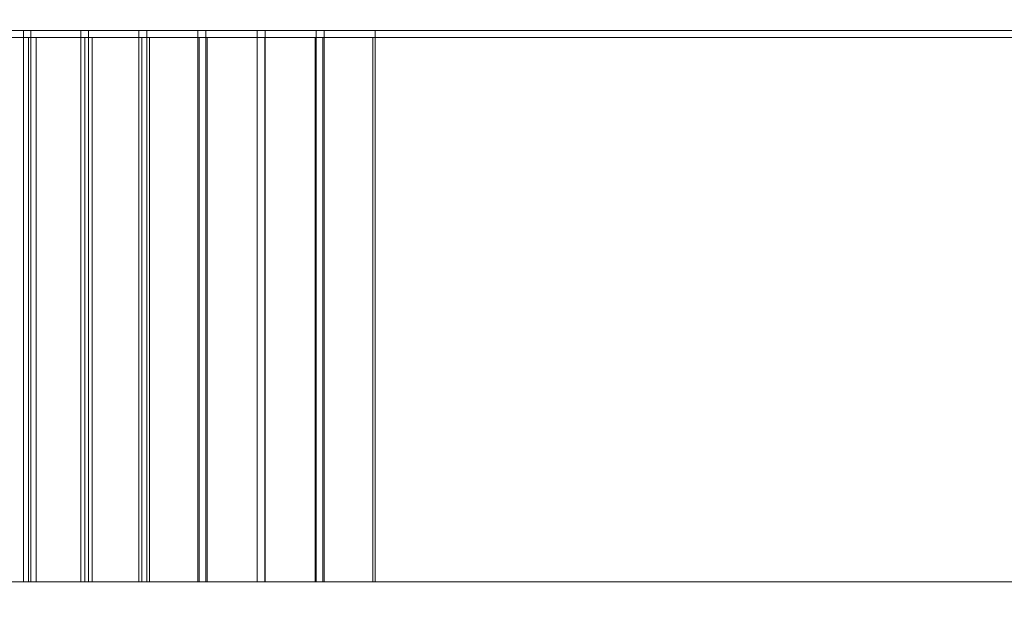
# Model space of a CAD drawing. Header units: millimetres. Extents: x -3490 to 61924, y -72580 to 6847.
# Tile 535 of 656: x 24344 to 24773, y -19977 to -19725. Entities that reach past the tile are written whole.
import ezdxf

# ---------------------------------------------------------------- set-up
doc = ezdxf.new("R2010")
doc.units = ezdxf.units.MM
doc.layers.add('COTAS_O', color=1, linetype='Continuous', lineweight=0)
doc.layers.add('superior_briquetadora', color=7, linetype='Continuous', lineweight=0)
doc.dimstyles.new('R19_100', dxfattribs={"dimtxt": 250, "dimasz": 150, "dimexe": 150, "dimexo": 80, "dimgap": 100, "dimtad": 1, "dimtih": 1, "dimtoh": 1, "dimdsep": 46, "dimcen": 0.09, "dimadec": 0, "dimazin": 0, "dimtfac": 1, "dimtdec": 4, "dimtofl": 0, "dimtmove": 0, "dimatfit": 3, "dimfxl": 1, "dimtolj": 1, "dimtzin": 0, "dimarcsym": 0})

# ---------------------------------------------------------------- blocks, each defined once
blk = doc.blocks.new('DIM_R29_46')
at = {"layer": 'COTAS_O'}
for p, q in [((23750.07, -19480), (23750.07, -20380)), ((25950.07, -19480), (25950.07, -20380)), ((23750.07, -20380), (23900.07, -20335)), ((25950.07, -20380), (25800.07, -20335)), ((23750.07, -20380), (25950.07, -20380)), ((23750.07, -20380), (23900.07, -20425)), ((25950.07, -20380), (25800.07, -20425))]:
    blk.add_line(p, q, dxfattribs=at)
blk.add_text('2200 O', height=250, dxfattribs=at).set_placement((24850.07, -20280))

msp = doc.modelspace()

# ---------------------------------------------------------------- linework, layer by layer
at = {"layer": 'superior_briquetadora'}
for p, q in [((24345.624, -19730), (24321.16, -19730)), ((24324.416, -19730), (24348.955, -19730)), ((24370.595, -19730), (24345.624, -19730)), ((24345.624, -19970), (24345.624, -19730)), ((24348.955, -19730), (24373.985, -19730)), ((24348.955, -19970), (24348.955, -19730)), ((24395.952, -19730), (24370.595, -19730)), ((24370.595, -19970), (24370.595, -19730)), ((24373.985, -19730), (24399.384, -19730)), ((24373.985, -19970), (24373.985, -19730)), ((24421.571, -19730), (24395.952, -19730)), ((24395.952, -19970), (24395.952, -19730)), ((24399.384, -19730), (24425.03, -19730)), ((24399.384, -19970), (24399.384, -19730)), ((24447.329, -19730), (24421.571, -19730)), ((24421.571, -19970), (24421.571, -19730)), ((24425.03, -19730), (24450.797, -19730)), ((24425.03, -19970), (24425.03, -19730)), ((24473.101, -19730), (24447.329, -19730)), ((24447.329, -19970), (24447.329, -19730)), ((24450.797, -19730), (24476.561, -19730)), ((24450.797, -19970), (24450.797, -19730)), ((24498.76, -19730), (24473.101, -19730)), ((24473.101, -19970), (24473.101, -19730)), ((24476.561, -19730), (26233.672, -19730)), ((24476.561, -19970), (24476.561, -19730)), ((26245.072, -19730), (24498.76, -19730)), ((24498.76, -19970), (24498.76, -19730)), ((24347.882, -19733), (24323.947, -19733)), ((24327.132, -19733), (24351.141, -19733)), ((24372.313, -19733), (24347.882, -19733)), ((24347.882, -19970), (24347.882, -19733)), ((24351.141, -19970), (24351.141, -19733)), ((24351.141, -19733), (24375.63, -19733)), ((24397.122, -19733), (24372.313, -19733)), ((24372.313, -19970), (24372.313, -19733)), ((24375.63, -19970), (24375.63, -19733)), ((24375.63, -19733), (24400.48, -19733)), ((24422.188, -19733), (24397.122, -19733)), ((24397.122, -19970), (24397.122, -19733)), ((24400.48, -19970), (24400.48, -19733)), ((24400.48, -19733), (24425.571, -19733)), ((24447.389, -19733), (24422.188, -19733)), ((24422.188, -19970), (24422.188, -19733)), ((24425.571, -19970), (24425.571, -19733)), ((24425.571, -19733), (24450.781, -19733)), ((24472.603, -19733), (24447.389, -19733)), ((24447.389, -19970), (24447.389, -19733)), ((24450.781, -19970), (24450.781, -19733)), ((24450.781, -19733), (24475.988, -19733)), ((24497.707, -19733), (24472.603, -19733)), ((24472.603, -19970), (24472.603, -19733)), ((24475.988, -19970), (24475.988, -19733)), ((24475.988, -19733), (26233.099, -19733)), ((26244.019, -19733), (24497.707, -19733)), ((24497.707, -19970), (24497.707, -19733)), ((24345.624, -19970), (24321.16, -19970)), ((24347.882, -19970), (24323.947, -19970)), ((24324.416, -19970), (24348.955, -19970)), ((24327.132, -19970), (24351.141, -19970)), ((24370.595, -19970), (24345.624, -19970)), ((24372.313, -19970), (24347.882, -19970)), ((24348.955, -19970), (24373.985, -19970)), ((24351.141, -19970), (24375.63, -19970)), ((24395.952, -19970), (24370.595, -19970)), ((24397.122, -19970), (24372.313, -19970)), ((24373.985, -19970), (24399.384, -19970)), ((24375.63, -19970), (24400.48, -19970)), ((24421.571, -19970), (24395.952, -19970)), ((24422.188, -19970), (24397.122, -19970)), ((24399.384, -19970), (24425.03, -19970)), ((24400.48, -19970), (24425.571, -19970)), ((24447.329, -19970), (24421.571, -19970)), ((24447.389, -19970), (24422.188, -19970)), ((24425.03, -19970), (24450.797, -19970)), ((24425.571, -19970), (24450.781, -19970)), ((24473.101, -19970), (24447.329, -19970)), ((24472.603, -19970), (24447.389, -19970)), ((24450.781, -19970), (24475.988, -19970)), ((24450.797, -19970), (24476.561, -19970)), ((24497.707, -19970), (24472.603, -19970)), ((24498.76, -19970), (24473.101, -19970)), ((24475.988, -19970), (26233.099, -19970)), ((24476.561, -19970), (26233.672, -19970)), ((26244.019, -19970), (24497.707, -19970)), ((26245.072, -19970), (24498.76, -19970))]:
    msp.add_line(p, q, dxfattribs=at)

# ---------------------------------------------------------------- dimensions: what is measured, and where the dimension line sits
at = {"layer": 'COTAS_O'}
dim = msp.add_aligned_dim(p1=(23750.067, -19480), p2=(25950.067, -19480), distance=-900, text='<> O', dimstyle='R19_100', dxfattribs=at)
dim.commit()
dim.dimension.update_dxf_attribs({"geometry": 'DIM_R29_46', "text_midpoint": (24850.067, -20380)})

doc.saveas('drawing.dxf')
